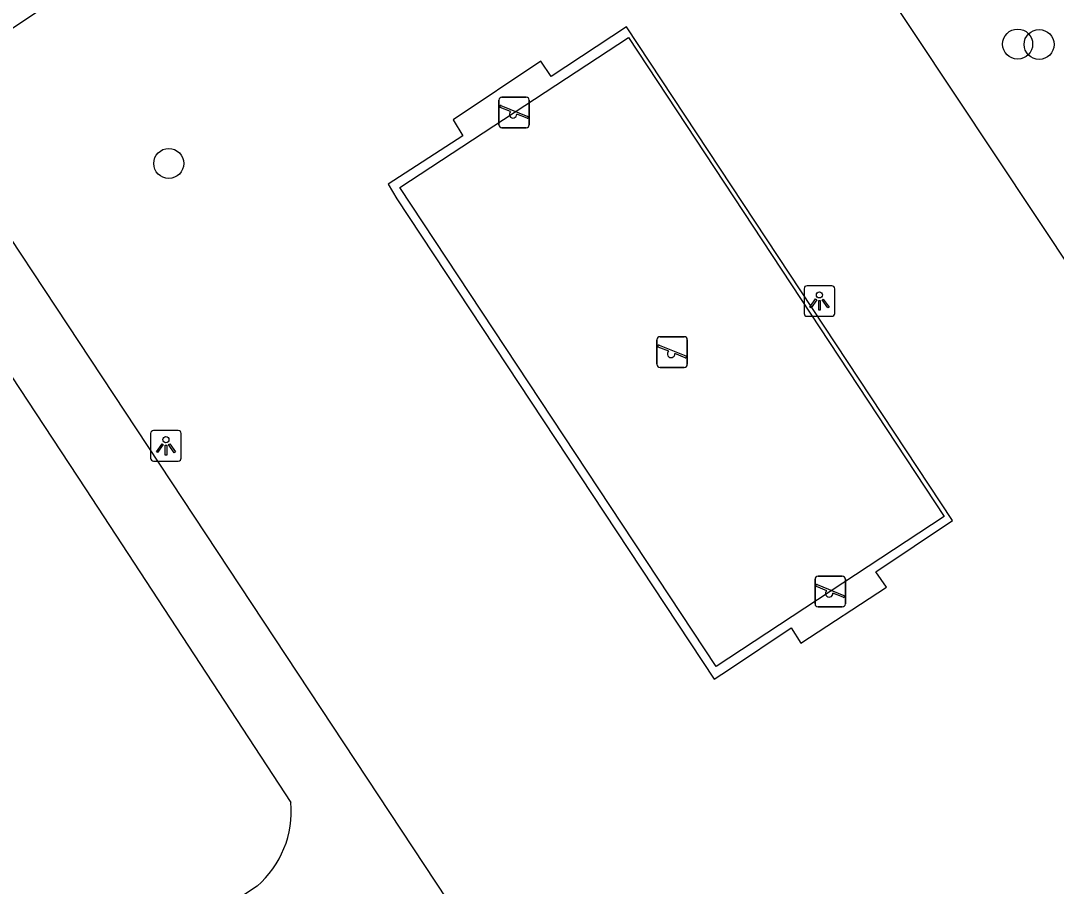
# Model space of a CAD drawing. Extents: x 158352 to 159489, y 383828 to 384597.
# Drawn here: x 158602.14 to 158635.92, y 384292.05 to 384320.27 of the extents above; entities that cross this region are included whole.
import ezdxf

# ---------------------------------------------------------------- set-up
doc = ezdxf.new("R2010")
doc.units = 0
for name, color, linetype in [('IMGEO_Boom', 7, 'Continuous'), ('IMGEO_Groenvoorziening', 7, 'Continuous'), ('IMGEO_Lichtpunt', 7, 'Continuous'), ('IMGEO_Speelvoorziening', 7, 'Continuous'), ('IMGEO_Voetgangersgebied_gesloten', 7, 'Continuous'), ('IMGEO_Voetpad_open', 7, 'Continuous')]:
    doc.layers.add(name, color=color, linetype=linetype)

msp = doc.modelspace()

# ---------------------------------------------------------------- linework, layer by layer
at = {"layer": 'IMGEO_Boom'}
for centre in [(158634.655, 384319.511), (158635.356, 384319.498), (158606.969, 384315.619)]:
    msp.add_circle(centre, 0.489, dxfattribs=at)
at = {"layer": 'IMGEO_Groenvoorziening'}
msp.add_lwpolyline([(158636.795, 384328.082), (158633.416, 384326.021), (158630.193, 384330.83), (158625.907, 384327.948), (158641.933, 384303.831), (158646.165, 384296.695), (158646.519, 384296.93), (158650.939, 384299.878), (158654.177, 384302.038)], dxfattribs=at)
at = {"layer": 'IMGEO_Lichtpunt'}
for p, q in [((158628.594, 384311.63), (158627.786, 384311.63)), ((158628.594, 384311.63), (158627.786, 384311.63)), ((158627.692, 384311.535), (158627.692, 384310.728)), ((158627.692, 384311.535), (158627.692, 384310.728)), ((158628.688, 384310.728), (158628.688, 384311.535)), ((158628.688, 384310.728), (158628.688, 384311.535)), ((158627.786, 384310.634), (158628.594, 384310.634)), ((158627.786, 384310.634), (158628.594, 384310.634)), ((158607.281, 384306.909), (158606.473, 384306.909)), ((158607.281, 384306.909), (158606.473, 384306.909)), ((158606.379, 384306.814), (158606.379, 384306.007)), ((158606.379, 384306.814), (158606.379, 384306.007)), ((158607.375, 384306.007), (158607.375, 384306.814)), ((158607.375, 384306.007), (158607.375, 384306.814)), ((158606.473, 384305.913), (158607.281, 384305.913)), ((158606.473, 384305.913), (158607.281, 384305.913))]:
    msp.add_line(p, q, dxfattribs=at)
for points in [[(158628.066, 384311.199), (158628.105, 384311.171), (158627.917, 384310.909), (158627.879, 384310.936), (158628.066, 384311.199)], [(158628.168, 384311.151), (158628.215, 384311.151), (158628.215, 384310.829), (158628.168, 384310.829), (158628.168, 384311.151)], [(158628.278, 384311.171), (158628.316, 384311.198), (158628.503, 384310.936), (158628.464, 384310.908), (158628.278, 384311.171)], [(158606.753, 384306.478), (158606.792, 384306.45), (158606.604, 384306.188), (158606.566, 384306.215), (158606.753, 384306.478)], [(158606.855, 384306.43), (158606.902, 384306.43), (158606.902, 384306.108), (158606.855, 384306.108), (158606.855, 384306.43)], [(158606.965, 384306.45), (158607.003, 384306.477), (158607.19, 384306.215), (158607.151, 384306.187), (158606.965, 384306.45)]]:
    msp.add_lwpolyline(points, dxfattribs=at)
for centre in [(158628.191, 384311.333), (158606.878, 384306.612)]:
    msp.add_circle(centre, 0.0994, dxfattribs=at)
for centre, start, end in [((158627.786, 384311.535), 90, 180), ((158627.786, 384311.535), 90, 180), ((158628.594, 384311.535), 0, 90), ((158628.594, 384311.535), 0, 90), ((158627.786, 384310.728), 180, 270), ((158627.786, 384310.728), 180, 270), ((158628.594, 384310.728), 270, 0), ((158628.594, 384310.728), 270, 360), ((158606.473, 384306.814), 90, 180), ((158606.473, 384306.814), 90, 180), ((158607.281, 384306.814), 0, 90), ((158607.281, 384306.814), 0, 90), ((158606.473, 384306.007), 180, 270), ((158606.473, 384306.007), 180, 270), ((158607.281, 384306.007), 270, 0), ((158607.281, 384306.007), 270, 360)]:
    msp.add_arc(centre, 0.0946, start, end, dxfattribs=at)
at = {"layer": 'IMGEO_Speelvoorziening'}
for p, q in [((158617.736, 384316.882), (158617.736, 384317.682)), ((158617.736, 384317.682), (158617.736, 384316.882)), ((158617.836, 384317.782), (158618.626, 384317.782)), ((158618.626, 384317.782), (158617.836, 384317.782)), ((158618.726, 384317.682), (158618.726, 384316.882)), ((158618.726, 384316.882), (158618.726, 384317.682)), ((158618.119, 384317.31), (158617.78, 384317.447)), ((158617.805, 384317.507), (158618.681, 384317.154)), ((158618.657, 384317.094), (158618.317, 384317.231)), ((158618.626, 384316.782), (158617.836, 384316.782)), ((158617.836, 384316.782), (158618.626, 384316.782)), ((158622.891, 384309.068), (158622.891, 384309.868)), ((158622.891, 384309.868), (158622.891, 384309.068)), ((158622.991, 384309.968), (158623.781, 384309.968)), ((158623.781, 384309.968), (158622.991, 384309.968)), ((158623.881, 384309.868), (158623.881, 384309.068)), ((158623.881, 384309.068), (158623.881, 384309.868)), ((158623.274, 384309.496), (158622.935, 384309.633)), ((158622.96, 384309.693), (158623.836, 384309.34)), ((158623.812, 384309.28), (158623.472, 384309.417)), ((158623.781, 384308.968), (158622.991, 384308.968)), ((158622.991, 384308.968), (158623.781, 384308.968)), ((158628.146, 384302.158), (158628.936, 384302.158)), ((158628.936, 384302.158), (158628.146, 384302.158)), ((158628.046, 384301.258), (158628.046, 384302.058)), ((158628.046, 384302.058), (158628.046, 384301.258)), ((158628.429, 384301.686), (158628.09, 384301.823)), ((158628.115, 384301.883), (158628.991, 384301.53)), ((158629.036, 384302.058), (158629.036, 384301.258)), ((158629.036, 384301.258), (158629.036, 384302.058)), ((158628.967, 384301.47), (158628.627, 384301.607)), ((158628.936, 384301.158), (158628.146, 384301.158)), ((158628.146, 384301.158), (158628.936, 384301.158))]:
    msp.add_line(p, q, dxfattribs=at)
for centre, radius, start, end in [((158617.836, 384317.682), 0.1, 90, 180), ((158617.836, 384317.682), 0.1, 90, 180), ((158618.626, 384317.682), 0.1, 0, 90), ((158618.626, 384317.682), 0.1, 360, 90), ((158617.793, 384317.477), 0.0327, 68.078, 248.078), ((158618.198, 384317.22), 0.12, 130.9928, 5.1632), ((158618.669, 384317.124), 0.0327, 248.078, 68.078), ((158617.836, 384316.882), 0.1, 180, 270), ((158617.836, 384316.882), 0.1, 180, 270), ((158618.626, 384316.882), 0.1, 270, 0), ((158618.626, 384316.882), 0.1, 270, 0), ((158622.991, 384309.868), 0.1, 90, 180), ((158622.991, 384309.868), 0.1, 90, 180), ((158623.781, 384309.868), 0.1, 0, 90), ((158623.781, 384309.868), 0.1, 360, 90), ((158622.948, 384309.663), 0.0327, 68.078, 248.078), ((158623.353, 384309.406), 0.12, 130.9928, 5.1632), ((158623.824, 384309.31), 0.0327, 248.078, 68.078), ((158622.991, 384309.068), 0.1, 180, 270), ((158622.991, 384309.068), 0.1, 180, 270), ((158623.781, 384309.068), 0.1, 270, 0), ((158623.781, 384309.068), 0.1, 270, 0), ((158628.146, 384302.058), 0.1, 90, 180), ((158628.146, 384302.058), 0.1, 90, 180), ((158628.936, 384302.058), 0.1, 0, 90), ((158628.936, 384302.058), 0.1, 360, 90), ((158628.103, 384301.853), 0.0327, 68.078, 248.078), ((158628.508, 384301.596), 0.12, 130.9928, 5.1632), ((158628.979, 384301.5), 0.0327, 248.078, 68.078), ((158628.146, 384301.258), 0.1, 180, 270), ((158628.146, 384301.258), 0.1, 180, 270), ((158628.936, 384301.258), 0.1, 270, 0), ((158628.936, 384301.258), 0.1, 270, 0)]:
    msp.add_arc(centre, radius, start, end, dxfattribs=at)
at = {"layer": 'IMGEO_Voetgangersgebied_gesloten'}
for points in [[(158576.056, 384347.864), (158604.252, 384305.003), (158610.956, 384294.776)], [(158600.545, 384319.161), (158607.768, 384323.954)], [(158659.272, 384226.21), (158658.869, 384226.78), (158599.905, 384316.048)], [(158609.849, 384292.047), (158555.444, 384256.156)]]:
    msp.add_lwpolyline(points, dxfattribs=at)
msp.add_arc((158607.704, 384294.506), 3.263, 311.0988, 4.742, dxfattribs=at)
at = {"layer": 'IMGEO_Voetpad_open'}
for points in [[(158621.896, 384320.07), (158619.438, 384318.454), (158619.106, 384318.957), (158616.243, 384317.038), (158616.563, 384316.524), (158614.122, 384314.941), (158614.407, 384314.463), (158624.753, 384298.798), (158625.252, 384299.13), (158627.273, 384300.478), (158627.588, 384299.97), (158630.375, 384301.8), (158630.032, 384302.301), (158632.532, 384303.975), (158621.896, 384320.07)], [(158621.958, 384319.729), (158632.254, 384304.103), (158624.827, 384299.213), (158614.503, 384314.834), (158621.958, 384319.729)]]:
    msp.add_lwpolyline(points, dxfattribs=at)

doc.saveas('drawing.dxf')
